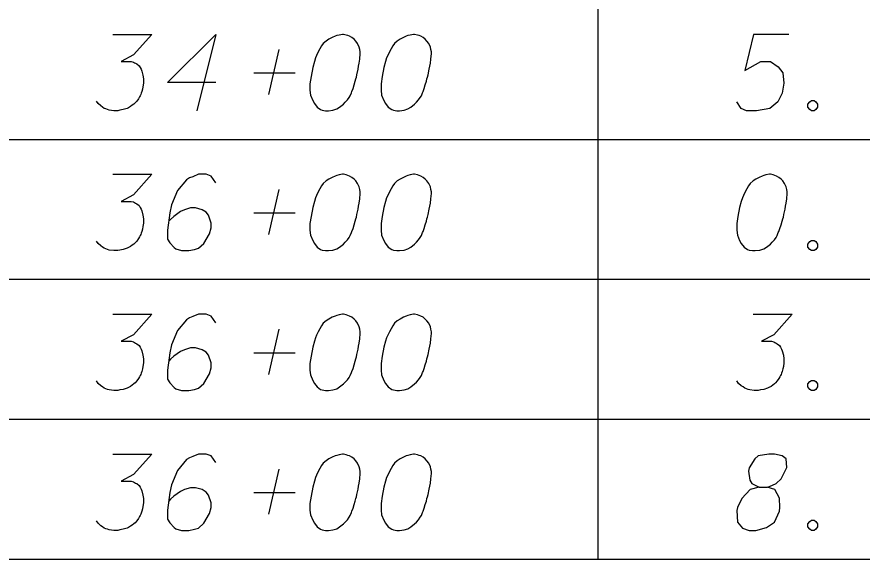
# Model space of a CAD drawing. Extents: x 2074207 to 2076812, y 516372 to 523312.
# Drawn here: x 2076345.6 to 2076398.8, y 520594.3 to 520628.4 of the extents above; entities that cross this region are included whole.
import ezdxf

# ---------------------------------------------------------------- set-up
doc = ezdxf.new("R2010")
doc.units = 0
for name, color, linetype in [('Prop DirtTable_ Soil Test Results - Outline (Major)', 7, 'Continuous'), ('Prop DirtTable_ Soil Test Results - Outline (Minor)', 7, 'Continuous'), ('Prop DirtTable_ Soil Test Results - Tx (Sample Data)', 7, 'Continuous')]:
    doc.layers.add(name, color=color, linetype=linetype)

msp = doc.modelspace()

# ---------------------------------------------------------------- linework, layer by layer
at = {"layer": 'Prop DirtTable_ Soil Test Results - Outline (Major)'}
msp.add_line((2076260.609, 520594.333), (2076811.903, 520594.333), dxfattribs=at)
at = {"layer": 'Prop DirtTable_ Soil Test Results - Outline (Minor)'}
for p, q in [((2076382.2, 520629.533), (2076382.2, 520620.733)), ((2076260.609, 520620.733), (2076811.903, 520620.733)), ((2076260.609, 520620.733), (2076811.903, 520620.733)), ((2076382.2, 520620.733), (2076382.2, 520611.933)), ((2076260.609, 520611.933), (2076811.903, 520611.933)), ((2076260.609, 520611.933), (2076811.903, 520611.933)), ((2076382.2, 520611.933), (2076382.2, 520603.133)), ((2076260.609, 520603.133), (2076811.903, 520603.133)), ((2076260.609, 520603.133), (2076811.903, 520603.133)), ((2076382.2, 520603.133), (2076382.2, 520594.333)), ((2076260.609, 520594.333), (2076811.903, 520594.333))]:
    msp.add_line(p, q, dxfattribs=at)
at = {"layer": 'Prop DirtTable_ Soil Test Results - Tx (Sample Data)'}
for points in [[(2076351.645, 520627.332), (2076354.114, 520627.332), (2076352.95, 520626.047), (2076352.174, 520625.631), (2076352.809, 520625.631), (2076352.95, 520625.593), (2076353.02, 520625.555), (2076353.091, 520625.517), (2076353.162, 520625.48), (2076353.303, 520625.366), (2076353.373, 520625.253), (2076353.444, 520625.139), (2076353.479, 520625.026), (2076353.55, 520624.762), (2076353.585, 520624.535), (2076353.585, 520624.421), (2076353.585, 520624.27), (2076353.55, 520624.043), (2076353.514, 520623.892), (2076353.479, 520623.741), (2076353.444, 520623.628), (2076353.409, 520623.552), (2076353.373, 520623.476), (2076353.338, 520623.401), (2076353.267, 520623.287), (2076353.162, 520623.136), (2076353.056, 520623.023), (2076352.985, 520622.947), (2076352.879, 520622.872), (2076352.774, 520622.796), (2076352.632, 520622.721), (2076352.562, 520622.683), (2076352.315, 520622.607), (2076352.103, 520622.569), (2076351.962, 520622.532), (2076351.715, 520622.532), (2076351.433, 520622.569), (2076351.327, 520622.607), (2076351.221, 520622.645), (2076351.116, 520622.683), (2076351.01, 520622.758), (2076350.904, 520622.834), (2076350.728, 520622.985), (2076350.622, 520623.136)], [(2076358.135, 520624.308), (2076355.102, 520624.308), (2076358.135, 520627.332), (2076356.936, 520622.532)], [(2076366.178, 520627.332), (2076366.108, 520627.332), (2076365.896, 520627.294), (2076365.755, 520627.256), (2076365.649, 520627.218), (2076365.473, 520627.143), (2076365.261, 520627.029), (2076365.085, 520626.916), (2076364.908, 520626.765), (2076364.803, 520626.613), (2076364.697, 520626.425), (2076364.591, 520626.236), (2076364.485, 520626.009), (2076364.415, 520625.858), (2076364.344, 520625.631), (2076364.238, 520625.253), (2076364.132, 520624.686), (2076364.062, 520624.232), (2076364.062, 520623.817), (2076364.097, 520623.514), (2076364.238, 520623.174), (2076364.344, 520622.985), (2076364.52, 520622.758), (2076364.732, 520622.607), (2076364.838, 520622.569), (2076365.049, 520622.532), (2076365.226, 520622.532), (2076365.508, 520622.569), (2076365.755, 520622.645), (2076365.931, 520622.758), (2076366.178, 520622.947), (2076366.284, 520623.061), (2076366.425, 520623.212), (2076366.531, 520623.363), (2076366.602, 520623.476), (2076366.672, 520623.665), (2076366.707, 520623.741), (2076366.778, 520623.93), (2076366.849, 520624.157), (2076366.919, 520624.384), (2076366.954, 520624.535), (2076366.99, 520624.648), (2076367.025, 520624.799), (2076367.095, 520625.139), (2076367.131, 520625.328), (2076367.166, 520625.517), (2076367.201, 520625.782), (2076367.237, 520626.122), (2076367.237, 520626.236), (2076367.201, 520626.387), (2076367.166, 520626.538), (2076367.06, 520626.765), (2076366.954, 520626.916), (2076366.849, 520627.029), (2076366.707, 520627.143), (2076366.566, 520627.218), (2076366.46, 520627.256), (2076366.355, 520627.294), (2076366.178, 520627.332)], [(2076370.658, 520627.332), (2076370.588, 520627.332), (2076370.376, 520627.294), (2076370.235, 520627.256), (2076370.129, 520627.218), (2076369.953, 520627.143), (2076369.741, 520627.029), (2076369.565, 520626.916), (2076369.388, 520626.765), (2076369.283, 520626.613), (2076369.177, 520626.425), (2076369.071, 520626.236), (2076368.965, 520626.009), (2076368.895, 520625.858), (2076368.824, 520625.631), (2076368.718, 520625.253), (2076368.612, 520624.686), (2076368.542, 520624.232), (2076368.542, 520623.817), (2076368.577, 520623.514), (2076368.718, 520623.174), (2076368.824, 520622.985), (2076369, 520622.758), (2076369.212, 520622.607), (2076369.318, 520622.569), (2076369.529, 520622.532), (2076369.706, 520622.532), (2076369.988, 520622.569), (2076370.235, 520622.645), (2076370.411, 520622.758), (2076370.658, 520622.947), (2076370.764, 520623.061), (2076370.905, 520623.212), (2076371.011, 520623.363), (2076371.082, 520623.476), (2076371.152, 520623.665), (2076371.187, 520623.741), (2076371.258, 520623.93), (2076371.329, 520624.157), (2076371.399, 520624.384), (2076371.434, 520624.535), (2076371.47, 520624.648), (2076371.505, 520624.799), (2076371.575, 520625.139), (2076371.611, 520625.328), (2076371.646, 520625.517), (2076371.681, 520625.782), (2076371.717, 520626.122), (2076371.717, 520626.236), (2076371.681, 520626.387), (2076371.646, 520626.538), (2076371.54, 520626.765), (2076371.434, 520626.916), (2076371.329, 520627.029), (2076371.187, 520627.143), (2076371.046, 520627.218), (2076370.94, 520627.256), (2076370.835, 520627.294), (2076370.658, 520627.332)], [(2076394.222, 520627.332), (2076392, 520627.332), (2076391.436, 520625.064), (2076392.459, 520625.631), (2076393.058, 520625.631), (2076393.552, 520625.291), (2076393.834, 520624.913), (2076393.905, 520624.27), (2076393.799, 520623.628), (2076393.517, 520623.099), (2076393.023, 520622.683), (2076392.176, 520622.532), (2076391.541, 520622.532), (2076391.224, 520622.683), (2076390.942, 520623.099)], [(2076361.487, 520623.552), (2076362.122, 520626.387)], [(2076360.534, 520624.913), (2076363.145, 520624.913)], [(2076395.633, 520623.174), (2076395.81, 520623.174), (2076395.916, 520623.099), (2076396.021, 520622.947), (2076396.021, 520622.758), (2076395.916, 520622.607), (2076395.81, 520622.532), (2076395.633, 520622.532), (2076395.528, 520622.607), (2076395.422, 520622.758), (2076395.422, 520622.947), (2076395.528, 520623.099), (2076395.633, 520623.174)], [(2076351.645, 520618.532), (2076354.114, 520618.532), (2076352.95, 520617.247), (2076352.174, 520616.831), (2076352.809, 520616.831), (2076352.95, 520616.793), (2076353.02, 520616.755), (2076353.091, 520616.717), (2076353.162, 520616.68), (2076353.303, 520616.566), (2076353.373, 520616.453), (2076353.444, 520616.339), (2076353.479, 520616.226), (2076353.55, 520615.962), (2076353.585, 520615.735), (2076353.585, 520615.621), (2076353.585, 520615.47), (2076353.55, 520615.243), (2076353.514, 520615.092), (2076353.479, 520614.941), (2076353.444, 520614.828), (2076353.409, 520614.752), (2076353.373, 520614.676), (2076353.338, 520614.601), (2076353.267, 520614.487), (2076353.162, 520614.336), (2076353.056, 520614.223), (2076352.985, 520614.147), (2076352.879, 520614.072), (2076352.774, 520613.996), (2076352.632, 520613.921), (2076352.562, 520613.883), (2076352.315, 520613.807), (2076352.103, 520613.769), (2076351.962, 520613.732), (2076351.715, 520613.732), (2076351.433, 520613.769), (2076351.327, 520613.807), (2076351.221, 520613.845), (2076351.116, 520613.883), (2076351.01, 520613.958), (2076350.904, 520614.034), (2076350.728, 520614.185), (2076350.622, 520614.336)], [(2076358.135, 520618.002), (2076357.853, 520618.418), (2076357.536, 520618.532), (2076357.042, 520618.532), (2076356.689, 520618.38), (2076356.478, 520618.305), (2076356.301, 520618.191), (2076355.737, 520617.511), (2076355.349, 520616.604), (2076355.243, 520616.113), (2076355.102, 520615.017), (2076355.102, 520614.45), (2076355.243, 520614.223), (2076355.525, 520613.921), (2076355.631, 520613.845), (2076355.984, 520613.732), (2076356.442, 520613.732), (2076356.795, 520613.807), (2076357.042, 520613.883), (2076357.395, 520614.185), (2076357.747, 520614.79), (2076357.853, 520615.168), (2076357.853, 520615.47), (2076357.677, 520615.962), (2076357.536, 520616.15), (2076357.289, 520616.302), (2076356.866, 520616.415), (2076356.548, 520616.415), (2076356.16, 520616.302), (2076355.913, 520616.188), (2076355.49, 520615.886), (2076355.278, 520615.697), (2076355.172, 520615.584)], [(2076366.178, 520618.532), (2076366.108, 520618.532), (2076365.896, 520618.494), (2076365.755, 520618.456), (2076365.649, 520618.418), (2076365.473, 520618.343), (2076365.261, 520618.229), (2076365.085, 520618.116), (2076364.908, 520617.965), (2076364.803, 520617.813), (2076364.697, 520617.625), (2076364.591, 520617.436), (2076364.485, 520617.209), (2076364.415, 520617.058), (2076364.344, 520616.831), (2076364.238, 520616.453), (2076364.132, 520615.886), (2076364.062, 520615.432), (2076364.062, 520615.017), (2076364.097, 520614.714), (2076364.238, 520614.374), (2076364.344, 520614.185), (2076364.52, 520613.958), (2076364.732, 520613.807), (2076364.838, 520613.769), (2076365.049, 520613.732), (2076365.226, 520613.732), (2076365.508, 520613.769), (2076365.755, 520613.845), (2076365.931, 520613.958), (2076366.178, 520614.147), (2076366.284, 520614.261), (2076366.425, 520614.412), (2076366.531, 520614.563), (2076366.602, 520614.676), (2076366.672, 520614.865), (2076366.707, 520614.941), (2076366.778, 520615.13), (2076366.849, 520615.357), (2076366.919, 520615.584), (2076366.954, 520615.735), (2076366.99, 520615.848), (2076367.025, 520615.999), (2076367.095, 520616.339), (2076367.131, 520616.528), (2076367.166, 520616.717), (2076367.201, 520616.982), (2076367.237, 520617.322), (2076367.237, 520617.436), (2076367.201, 520617.587), (2076367.166, 520617.738), (2076367.06, 520617.965), (2076366.954, 520618.116), (2076366.849, 520618.229), (2076366.707, 520618.343), (2076366.566, 520618.418), (2076366.46, 520618.456), (2076366.355, 520618.494), (2076366.178, 520618.532)], [(2076370.658, 520618.532), (2076370.588, 520618.532), (2076370.376, 520618.494), (2076370.235, 520618.456), (2076370.129, 520618.418), (2076369.953, 520618.343), (2076369.741, 520618.229), (2076369.565, 520618.116), (2076369.388, 520617.965), (2076369.283, 520617.813), (2076369.177, 520617.625), (2076369.071, 520617.436), (2076368.965, 520617.209), (2076368.895, 520617.058), (2076368.824, 520616.831), (2076368.718, 520616.453), (2076368.612, 520615.886), (2076368.542, 520615.432), (2076368.542, 520615.017), (2076368.577, 520614.714), (2076368.718, 520614.374), (2076368.824, 520614.185), (2076369, 520613.958), (2076369.212, 520613.807), (2076369.318, 520613.769), (2076369.529, 520613.732), (2076369.706, 520613.732), (2076369.988, 520613.769), (2076370.235, 520613.845), (2076370.411, 520613.958), (2076370.658, 520614.147), (2076370.764, 520614.261), (2076370.905, 520614.412), (2076371.011, 520614.563), (2076371.082, 520614.676), (2076371.152, 520614.865), (2076371.187, 520614.941), (2076371.258, 520615.13), (2076371.329, 520615.357), (2076371.399, 520615.584), (2076371.434, 520615.735), (2076371.47, 520615.848), (2076371.505, 520615.999), (2076371.575, 520616.339), (2076371.611, 520616.528), (2076371.646, 520616.717), (2076371.681, 520616.982), (2076371.717, 520617.322), (2076371.717, 520617.436), (2076371.681, 520617.587), (2076371.646, 520617.738), (2076371.54, 520617.965), (2076371.434, 520618.116), (2076371.329, 520618.229), (2076371.187, 520618.343), (2076371.046, 520618.418), (2076370.94, 520618.456), (2076370.835, 520618.494), (2076370.658, 520618.532)], [(2076393.058, 520618.532), (2076392.988, 520618.532), (2076392.776, 520618.494), (2076392.635, 520618.456), (2076392.529, 520618.418), (2076392.353, 520618.343), (2076392.141, 520618.229), (2076391.965, 520618.116), (2076391.788, 520617.965), (2076391.683, 520617.813), (2076391.577, 520617.625), (2076391.471, 520617.436), (2076391.365, 520617.209), (2076391.295, 520617.058), (2076391.224, 520616.831), (2076391.118, 520616.453), (2076391.012, 520615.886), (2076390.942, 520615.432), (2076390.942, 520615.017), (2076390.977, 520614.714), (2076391.118, 520614.374), (2076391.224, 520614.185), (2076391.4, 520613.958), (2076391.612, 520613.807), (2076391.718, 520613.769), (2076391.929, 520613.732), (2076392.106, 520613.732), (2076392.388, 520613.769), (2076392.635, 520613.845), (2076392.811, 520613.958), (2076393.058, 520614.147), (2076393.164, 520614.261), (2076393.305, 520614.412), (2076393.411, 520614.563), (2076393.482, 520614.676), (2076393.552, 520614.865), (2076393.587, 520614.941), (2076393.658, 520615.13), (2076393.729, 520615.357), (2076393.799, 520615.584), (2076393.834, 520615.735), (2076393.87, 520615.848), (2076393.905, 520615.999), (2076393.975, 520616.339), (2076394.011, 520616.528), (2076394.046, 520616.717), (2076394.081, 520616.982), (2076394.117, 520617.322), (2076394.117, 520617.436), (2076394.081, 520617.587), (2076394.046, 520617.738), (2076393.94, 520617.965), (2076393.834, 520618.116), (2076393.729, 520618.229), (2076393.587, 520618.343), (2076393.446, 520618.418), (2076393.34, 520618.456), (2076393.235, 520618.494), (2076393.058, 520618.532)], [(2076361.487, 520614.752), (2076362.122, 520617.587)], [(2076360.534, 520616.113), (2076363.145, 520616.113)], [(2076395.633, 520614.374), (2076395.81, 520614.374), (2076395.916, 520614.299), (2076396.021, 520614.147), (2076396.021, 520613.958), (2076395.916, 520613.807), (2076395.81, 520613.732), (2076395.633, 520613.732), (2076395.528, 520613.807), (2076395.422, 520613.958), (2076395.422, 520614.147), (2076395.528, 520614.299), (2076395.633, 520614.374)], [(2076351.645, 520609.732), (2076354.114, 520609.732), (2076352.95, 520608.447), (2076352.174, 520608.031), (2076352.809, 520608.031), (2076352.95, 520607.993), (2076353.02, 520607.955), (2076353.091, 520607.917), (2076353.162, 520607.88), (2076353.303, 520607.766), (2076353.373, 520607.653), (2076353.444, 520607.539), (2076353.479, 520607.426), (2076353.55, 520607.162), (2076353.585, 520606.935), (2076353.585, 520606.821), (2076353.585, 520606.67), (2076353.55, 520606.443), (2076353.514, 520606.292), (2076353.479, 520606.141), (2076353.444, 520606.028), (2076353.409, 520605.952), (2076353.373, 520605.876), (2076353.338, 520605.801), (2076353.267, 520605.687), (2076353.162, 520605.536), (2076353.056, 520605.423), (2076352.985, 520605.347), (2076352.879, 520605.272), (2076352.774, 520605.196), (2076352.632, 520605.121), (2076352.562, 520605.083), (2076352.315, 520605.007), (2076352.103, 520604.969), (2076351.962, 520604.932), (2076351.715, 520604.932), (2076351.433, 520604.969), (2076351.327, 520605.007), (2076351.221, 520605.045), (2076351.116, 520605.083), (2076351.01, 520605.158), (2076350.904, 520605.234), (2076350.728, 520605.385), (2076350.622, 520605.536)], [(2076358.135, 520609.202), (2076357.853, 520609.618), (2076357.536, 520609.732), (2076357.042, 520609.732), (2076356.689, 520609.58), (2076356.478, 520609.505), (2076356.301, 520609.391), (2076355.737, 520608.711), (2076355.349, 520607.804), (2076355.243, 520607.313), (2076355.102, 520606.217), (2076355.102, 520605.65), (2076355.243, 520605.423), (2076355.525, 520605.121), (2076355.631, 520605.045), (2076355.984, 520604.932), (2076356.442, 520604.932), (2076356.795, 520605.007), (2076357.042, 520605.083), (2076357.395, 520605.385), (2076357.747, 520605.99), (2076357.853, 520606.368), (2076357.853, 520606.67), (2076357.677, 520607.162), (2076357.536, 520607.35), (2076357.289, 520607.502), (2076356.866, 520607.615), (2076356.548, 520607.615), (2076356.16, 520607.502), (2076355.913, 520607.388), (2076355.49, 520607.086), (2076355.278, 520606.897), (2076355.172, 520606.784)], [(2076366.178, 520609.732), (2076366.108, 520609.732), (2076365.896, 520609.694), (2076365.755, 520609.656), (2076365.649, 520609.618), (2076365.473, 520609.543), (2076365.261, 520609.429), (2076365.085, 520609.316), (2076364.908, 520609.165), (2076364.803, 520609.013), (2076364.697, 520608.825), (2076364.591, 520608.636), (2076364.485, 520608.409), (2076364.415, 520608.258), (2076364.344, 520608.031), (2076364.238, 520607.653), (2076364.132, 520607.086), (2076364.062, 520606.632), (2076364.062, 520606.217), (2076364.097, 520605.914), (2076364.238, 520605.574), (2076364.344, 520605.385), (2076364.52, 520605.158), (2076364.732, 520605.007), (2076364.838, 520604.969), (2076365.049, 520604.932), (2076365.226, 520604.932), (2076365.508, 520604.969), (2076365.755, 520605.045), (2076365.931, 520605.158), (2076366.178, 520605.347), (2076366.284, 520605.461), (2076366.425, 520605.612), (2076366.531, 520605.763), (2076366.602, 520605.876), (2076366.672, 520606.065), (2076366.707, 520606.141), (2076366.778, 520606.33), (2076366.849, 520606.557), (2076366.919, 520606.784), (2076366.954, 520606.935), (2076366.99, 520607.048), (2076367.025, 520607.199), (2076367.095, 520607.539), (2076367.131, 520607.728), (2076367.166, 520607.917), (2076367.201, 520608.182), (2076367.237, 520608.522), (2076367.237, 520608.636), (2076367.201, 520608.787), (2076367.166, 520608.938), (2076367.06, 520609.165), (2076366.954, 520609.316), (2076366.849, 520609.429), (2076366.707, 520609.543), (2076366.566, 520609.618), (2076366.46, 520609.656), (2076366.355, 520609.694), (2076366.178, 520609.732)], [(2076370.658, 520609.732), (2076370.588, 520609.732), (2076370.376, 520609.694), (2076370.235, 520609.656), (2076370.129, 520609.618), (2076369.953, 520609.543), (2076369.741, 520609.429), (2076369.565, 520609.316), (2076369.388, 520609.165), (2076369.283, 520609.013), (2076369.177, 520608.825), (2076369.071, 520608.636), (2076368.965, 520608.409), (2076368.895, 520608.258), (2076368.824, 520608.031), (2076368.718, 520607.653), (2076368.612, 520607.086), (2076368.542, 520606.632), (2076368.542, 520606.217), (2076368.577, 520605.914), (2076368.718, 520605.574), (2076368.824, 520605.385), (2076369, 520605.158), (2076369.212, 520605.007), (2076369.318, 520604.969), (2076369.529, 520604.932), (2076369.706, 520604.932), (2076369.988, 520604.969), (2076370.235, 520605.045), (2076370.411, 520605.158), (2076370.658, 520605.347), (2076370.764, 520605.461), (2076370.905, 520605.612), (2076371.011, 520605.763), (2076371.082, 520605.876), (2076371.152, 520606.065), (2076371.187, 520606.141), (2076371.258, 520606.33), (2076371.329, 520606.557), (2076371.399, 520606.784), (2076371.434, 520606.935), (2076371.47, 520607.048), (2076371.505, 520607.199), (2076371.575, 520607.539), (2076371.611, 520607.728), (2076371.646, 520607.917), (2076371.681, 520608.182), (2076371.717, 520608.522), (2076371.717, 520608.636), (2076371.681, 520608.787), (2076371.646, 520608.938), (2076371.54, 520609.165), (2076371.434, 520609.316), (2076371.329, 520609.429), (2076371.187, 520609.543), (2076371.046, 520609.618), (2076370.94, 520609.656), (2076370.835, 520609.694), (2076370.658, 520609.732)], [(2076391.965, 520609.732), (2076394.434, 520609.732), (2076393.27, 520608.447), (2076392.494, 520608.031), (2076393.129, 520608.031), (2076393.27, 520607.993), (2076393.34, 520607.955), (2076393.411, 520607.917), (2076393.482, 520607.88), (2076393.623, 520607.766), (2076393.693, 520607.653), (2076393.764, 520607.539), (2076393.799, 520607.426), (2076393.87, 520607.162), (2076393.905, 520606.935), (2076393.905, 520606.821), (2076393.905, 520606.67), (2076393.87, 520606.443), (2076393.834, 520606.292), (2076393.799, 520606.141), (2076393.764, 520606.028), (2076393.729, 520605.952), (2076393.693, 520605.876), (2076393.658, 520605.801), (2076393.587, 520605.687), (2076393.482, 520605.536), (2076393.376, 520605.423), (2076393.305, 520605.347), (2076393.199, 520605.272), (2076393.094, 520605.196), (2076392.952, 520605.121), (2076392.882, 520605.083), (2076392.635, 520605.007), (2076392.423, 520604.969), (2076392.282, 520604.932), (2076392.035, 520604.932), (2076391.753, 520604.969), (2076391.647, 520605.007), (2076391.541, 520605.045), (2076391.436, 520605.083), (2076391.33, 520605.158), (2076391.224, 520605.234), (2076391.048, 520605.385), (2076390.942, 520605.536)], [(2076361.487, 520605.952), (2076362.122, 520608.787)], [(2076360.534, 520607.313), (2076363.145, 520607.313)], [(2076395.633, 520605.574), (2076395.81, 520605.574), (2076395.916, 520605.499), (2076396.021, 520605.347), (2076396.021, 520605.158), (2076395.916, 520605.007), (2076395.81, 520604.932), (2076395.633, 520604.932), (2076395.528, 520605.007), (2076395.422, 520605.158), (2076395.422, 520605.347), (2076395.528, 520605.499), (2076395.633, 520605.574)], [(2076351.645, 520600.932), (2076354.114, 520600.932), (2076352.95, 520599.647), (2076352.174, 520599.231), (2076352.809, 520599.231), (2076352.95, 520599.193), (2076353.02, 520599.155), (2076353.091, 520599.117), (2076353.162, 520599.08), (2076353.303, 520598.966), (2076353.373, 520598.853), (2076353.444, 520598.739), (2076353.479, 520598.626), (2076353.55, 520598.362), (2076353.585, 520598.135), (2076353.585, 520598.021), (2076353.585, 520597.87), (2076353.55, 520597.643), (2076353.514, 520597.492), (2076353.479, 520597.341), (2076353.444, 520597.228), (2076353.409, 520597.152), (2076353.373, 520597.076), (2076353.338, 520597.001), (2076353.267, 520596.887), (2076353.162, 520596.736), (2076353.056, 520596.623), (2076352.985, 520596.547), (2076352.879, 520596.472), (2076352.774, 520596.396), (2076352.632, 520596.321), (2076352.562, 520596.283), (2076352.315, 520596.207), (2076352.103, 520596.169), (2076351.962, 520596.132), (2076351.715, 520596.132), (2076351.433, 520596.169), (2076351.327, 520596.207), (2076351.221, 520596.245), (2076351.116, 520596.283), (2076351.01, 520596.358), (2076350.904, 520596.434), (2076350.728, 520596.585), (2076350.622, 520596.736)], [(2076358.135, 520600.402), (2076357.853, 520600.818), (2076357.536, 520600.932), (2076357.042, 520600.932), (2076356.689, 520600.78), (2076356.478, 520600.705), (2076356.301, 520600.591), (2076355.737, 520599.911), (2076355.349, 520599.004), (2076355.243, 520598.513), (2076355.102, 520597.417), (2076355.102, 520596.85), (2076355.243, 520596.623), (2076355.525, 520596.321), (2076355.631, 520596.245), (2076355.984, 520596.132), (2076356.442, 520596.132), (2076356.795, 520596.207), (2076357.042, 520596.283), (2076357.395, 520596.585), (2076357.747, 520597.19), (2076357.853, 520597.568), (2076357.853, 520597.87), (2076357.677, 520598.362), (2076357.536, 520598.55), (2076357.289, 520598.702), (2076356.866, 520598.815), (2076356.548, 520598.815), (2076356.16, 520598.702), (2076355.913, 520598.588), (2076355.49, 520598.286), (2076355.278, 520598.097), (2076355.172, 520597.984)], [(2076366.178, 520600.932), (2076366.108, 520600.932), (2076365.896, 520600.894), (2076365.755, 520600.856), (2076365.649, 520600.818), (2076365.473, 520600.743), (2076365.261, 520600.629), (2076365.085, 520600.516), (2076364.908, 520600.365), (2076364.803, 520600.213), (2076364.697, 520600.025), (2076364.591, 520599.836), (2076364.485, 520599.609), (2076364.415, 520599.458), (2076364.344, 520599.231), (2076364.238, 520598.853), (2076364.132, 520598.286), (2076364.062, 520597.832), (2076364.062, 520597.417), (2076364.097, 520597.114), (2076364.238, 520596.774), (2076364.344, 520596.585), (2076364.52, 520596.358), (2076364.732, 520596.207), (2076364.838, 520596.169), (2076365.049, 520596.132), (2076365.226, 520596.132), (2076365.508, 520596.169), (2076365.755, 520596.245), (2076365.931, 520596.358), (2076366.178, 520596.547), (2076366.284, 520596.661), (2076366.425, 520596.812), (2076366.531, 520596.963), (2076366.602, 520597.076), (2076366.672, 520597.265), (2076366.707, 520597.341), (2076366.778, 520597.53), (2076366.849, 520597.757), (2076366.919, 520597.984), (2076366.954, 520598.135), (2076366.99, 520598.248), (2076367.025, 520598.399), (2076367.095, 520598.739), (2076367.131, 520598.928), (2076367.166, 520599.117), (2076367.201, 520599.382), (2076367.237, 520599.722), (2076367.237, 520599.836), (2076367.201, 520599.987), (2076367.166, 520600.138), (2076367.06, 520600.365), (2076366.954, 520600.516), (2076366.849, 520600.629), (2076366.707, 520600.743), (2076366.566, 520600.818), (2076366.46, 520600.856), (2076366.355, 520600.894), (2076366.178, 520600.932)], [(2076370.658, 520600.932), (2076370.588, 520600.932), (2076370.376, 520600.894), (2076370.235, 520600.856), (2076370.129, 520600.818), (2076369.953, 520600.743), (2076369.741, 520600.629), (2076369.565, 520600.516), (2076369.388, 520600.365), (2076369.283, 520600.213), (2076369.177, 520600.025), (2076369.071, 520599.836), (2076368.965, 520599.609), (2076368.895, 520599.458), (2076368.824, 520599.231), (2076368.718, 520598.853), (2076368.612, 520598.286), (2076368.542, 520597.832), (2076368.542, 520597.417), (2076368.577, 520597.114), (2076368.718, 520596.774), (2076368.824, 520596.585), (2076369, 520596.358), (2076369.212, 520596.207), (2076369.318, 520596.169), (2076369.529, 520596.132), (2076369.706, 520596.132), (2076369.988, 520596.169), (2076370.235, 520596.245), (2076370.411, 520596.358), (2076370.658, 520596.547), (2076370.764, 520596.661), (2076370.905, 520596.812), (2076371.011, 520596.963), (2076371.082, 520597.076), (2076371.152, 520597.265), (2076371.187, 520597.341), (2076371.258, 520597.53), (2076371.329, 520597.757), (2076371.399, 520597.984), (2076371.434, 520598.135), (2076371.47, 520598.248), (2076371.505, 520598.399), (2076371.575, 520598.739), (2076371.611, 520598.928), (2076371.646, 520599.117), (2076371.681, 520599.382), (2076371.717, 520599.722), (2076371.717, 520599.836), (2076371.681, 520599.987), (2076371.646, 520600.138), (2076371.54, 520600.365), (2076371.434, 520600.516), (2076371.329, 520600.629), (2076371.187, 520600.743), (2076371.046, 520600.818), (2076370.94, 520600.856), (2076370.835, 520600.894), (2076370.658, 520600.932)], [(2076392.353, 520598.853), (2076392.847, 520598.853), (2076392.988, 520598.891), (2076393.411, 520599.08), (2076393.729, 520599.382), (2076394.081, 520600.1), (2076394.046, 520600.629), (2076393.799, 520600.818), (2076393.305, 520600.932), (2076392.952, 520600.932), (2076392.282, 520600.818), (2076392.071, 520600.629), (2076391.718, 520600.062), (2076391.683, 520599.873), (2076391.753, 520599.306), (2076391.894, 520599.08), (2076392.353, 520598.853), (2076391.788, 520598.702), (2076391.259, 520598.135), (2076390.977, 520597.568), (2076390.942, 520597.379), (2076390.977, 520596.661), (2076391.295, 520596.283), (2076391.718, 520596.132), (2076392.141, 520596.132), (2076392.811, 520596.321), (2076393.305, 520596.661), (2076393.623, 520597.341), (2076393.658, 520597.568), (2076393.623, 520598.173), (2076393.34, 520598.702), (2076392.847, 520598.853)], [(2076361.487, 520597.152), (2076362.122, 520599.987)], [(2076360.534, 520598.513), (2076363.145, 520598.513)], [(2076395.633, 520596.774), (2076395.81, 520596.774), (2076395.916, 520596.699), (2076396.021, 520596.547), (2076396.021, 520596.358), (2076395.916, 520596.207), (2076395.81, 520596.132), (2076395.633, 520596.132), (2076395.528, 520596.207), (2076395.422, 520596.358), (2076395.422, 520596.547), (2076395.528, 520596.699), (2076395.633, 520596.774)]]:
    msp.add_lwpolyline(points, dxfattribs=at)

doc.saveas('drawing.dxf')
